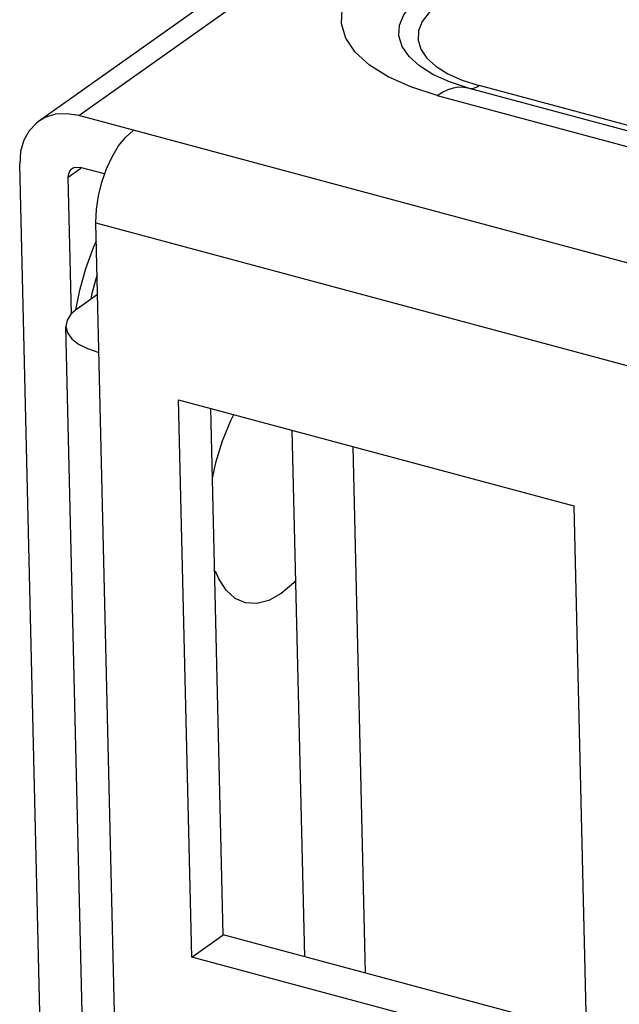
# Model space of a CAD drawing. Header units: millimetres. Extents: x 6 to 414, y 7 to 290.
# Tile 260 of 341: x 193.312 to 194.141, y 134.434 to 135.794. Entities that reach past the tile are written whole.
import ezdxf

# ---------------------------------------------------------------- set-up
doc = ezdxf.new("R2010")
doc.units = ezdxf.units.MM
doc.header["$LTSCALE"] = 23.1
for name, color, linetype in [('_51145', 7, 'CONTINUOUS'), ('_60383', 7, 'CONTINUOUS'), ('_77741', 7, 'CONTINUOUS')]:
    doc.layers.add(name, color=color, linetype=linetype)

msp = doc.modelspace()

# ---------------------------------------------------------------- linework, layer by layer
at = {"layer": '_51145', "color": 7, "linetype": 'Continuous'}
for p, q in [((193.3949, 135.4199), (193.4032, 135.4501)), ((193.419, 135.442), (193.4117, 135.4154)), ((193.3897, 135.3931), (193.3949, 135.4199)), ((193.4117, 135.4154), (193.4103, 135.4081))]:
    msp.add_line(p, q, dxfattribs=at)
msp.add_lwpolyline([(193.4032, 135.4501), (193.4137, 135.4791), (193.4179, 135.4884)], dxfattribs=at)
at = {"layer": '_60383', "color": 7, "linetype": 'Continuous'}
for p, q in [((193.3938, 135.6612), (205.7106, 144.3969)), ((193.338, 135.6533), (205.6549, 144.389)), ((193.85, 135.7427), (193.8405, 135.7566)), ((193.8643, 135.7297), (193.85, 135.7427)), ((193.8831, 135.7179), (193.8643, 135.7297)), ((193.906, 135.7077), (193.8831, 135.7179)), ((193.9036, 135.719), (193.9234, 135.7102)), ((193.9323, 135.6992), (193.906, 135.7077)), ((193.9234, 135.7102), (193.9468, 135.7026)), ((193.9311, 135.6996), (197.2713, 134.8033)), ((197.287, 134.8063), (193.9468, 135.7026)), ((193.889, 135.689), (197.2292, 134.7927)), ((197.4682, 134.5679), (193.3938, 135.6612)), ((193.4585, 135.6313), (193.4694, 135.6409)), ((193.4486, 135.6192), (193.4585, 135.6313)), ((193.357, 133.6898), (193.3119, 135.5943)), ((193.3791, 135.5762), (193.3963, 135.5884)), ((193.3907, 135.59), (193.3955, 135.5896)), ((193.4292, 135.5806), (193.3955, 135.5896)), ((193.3836, 135.3875), (193.3791, 135.5762)), ((193.4173, 135.513), (197.349, 134.458)), ((193.4648, 133.5077), (193.4173, 135.513)), ((193.3917, 135.3949), (193.4196, 135.4147)), ((193.4158, 133.6781), (193.3758, 135.37)), ((193.5316, 135.2688), (194.0777, 135.1223)), ((193.5498, 134.4989), (193.5316, 135.2688)), ((193.5932, 134.5297), (193.576, 135.2569)), ((193.6035, 135.2401), (193.6078, 135.2484)), ((193.5921, 135.2118), (193.6035, 135.2401)), ((194.0777, 135.1223), (194.0959, 134.3524)), ((193.5498, 134.4989), (193.5932, 134.5297)), ((194.0949, 134.3951), (193.5932, 134.5297)), ((194.0959, 134.3524), (193.5498, 134.4989))]:
    msp.add_line(p, q, dxfattribs=at)
for points in [[(193.8212, 135.7148), (193.7955, 135.7309), (193.7758, 135.7488), (193.7628, 135.7679), (193.7567, 135.7878), (193.7578, 135.808), (193.7658, 135.8281), (193.7808, 135.8473), (193.8026, 135.8659)], [(193.8405, 135.7566), (193.8361, 135.7711), (193.8368, 135.7859), (193.8428, 135.8005), (193.8537, 135.8146), (193.8694, 135.8279)], [(193.8917, 135.8152), (193.8778, 135.8034), (193.8683, 135.7912), (193.8632, 135.7784), (193.8625, 135.7655)], [(193.8625, 135.7655), (193.8664, 135.7529), (193.8747, 135.7407), (193.8872, 135.7293), (193.9036, 135.719)], [(193.889, 135.689), (193.8523, 135.7008), (193.8212, 135.7148)], [(193.889, 135.689), (193.8965, 135.6937), (193.904, 135.6973), (193.9114, 135.6997), (193.9186, 135.7008), (193.9256, 135.7006), (193.9311, 135.6996)], [(193.9327, 135.6991), (193.9346, 135.6988), (193.9369, 135.6987), (193.9393, 135.6991), (193.9418, 135.6999), (193.9442, 135.7011), (193.9468, 135.7026)], [(193.338, 135.6532), (193.335, 135.6509), (193.325, 135.6403), (193.3176, 135.627), (193.3132, 135.6117), (193.3119, 135.5943)], [(193.3938, 135.6612), (193.3769, 135.6638), (193.3615, 135.663), (193.3473, 135.6586), (193.338, 135.6532)], [(193.4253, 135.5694), (193.4317, 135.5875), (193.4395, 135.6043), (193.4486, 135.6192)], [(193.3791, 135.5762), (193.3796, 135.5807), (193.381, 135.5844), (193.3834, 135.5873), (193.3843, 135.588)], [(193.3843, 135.588), (193.3867, 135.5893), (193.3907, 135.59)], [(193.4173, 135.513), (193.418, 135.5318), (193.4207, 135.5505), (193.4253, 135.5694)], [(193.3917, 135.3949), (193.3826, 135.3867), (193.3773, 135.3784), (193.3758, 135.37)], [(193.3758, 135.37), (193.378, 135.3611), (193.3839, 135.353), (193.3933, 135.3456), (193.4058, 135.3393), (193.4215, 135.3339)], [(193.5783, 135.1598), (193.583, 135.182), (193.5921, 135.2118)], [(193.6734, 135.0011), (193.6561, 134.9914), (193.6397, 134.9871), (193.624, 134.9882), (193.6097, 134.9943), (193.5974, 135.0056), (193.5872, 135.0214), (193.5826, 135.032)], [(193.6936, 135.0194), (193.6907, 135.016), (193.6734, 135.0011)]]:
    msp.add_lwpolyline(points, dxfattribs=at)
at = {"layer": '_77741', "color": 7, "linetype": 'Continuous'}
for p, q in [((193.706, 134.4994), (193.6887, 135.2267)), ((193.79, 134.4769), (193.7727, 135.2041))]:
    msp.add_line(p, q, dxfattribs=at)

doc.saveas('drawing.dxf')
